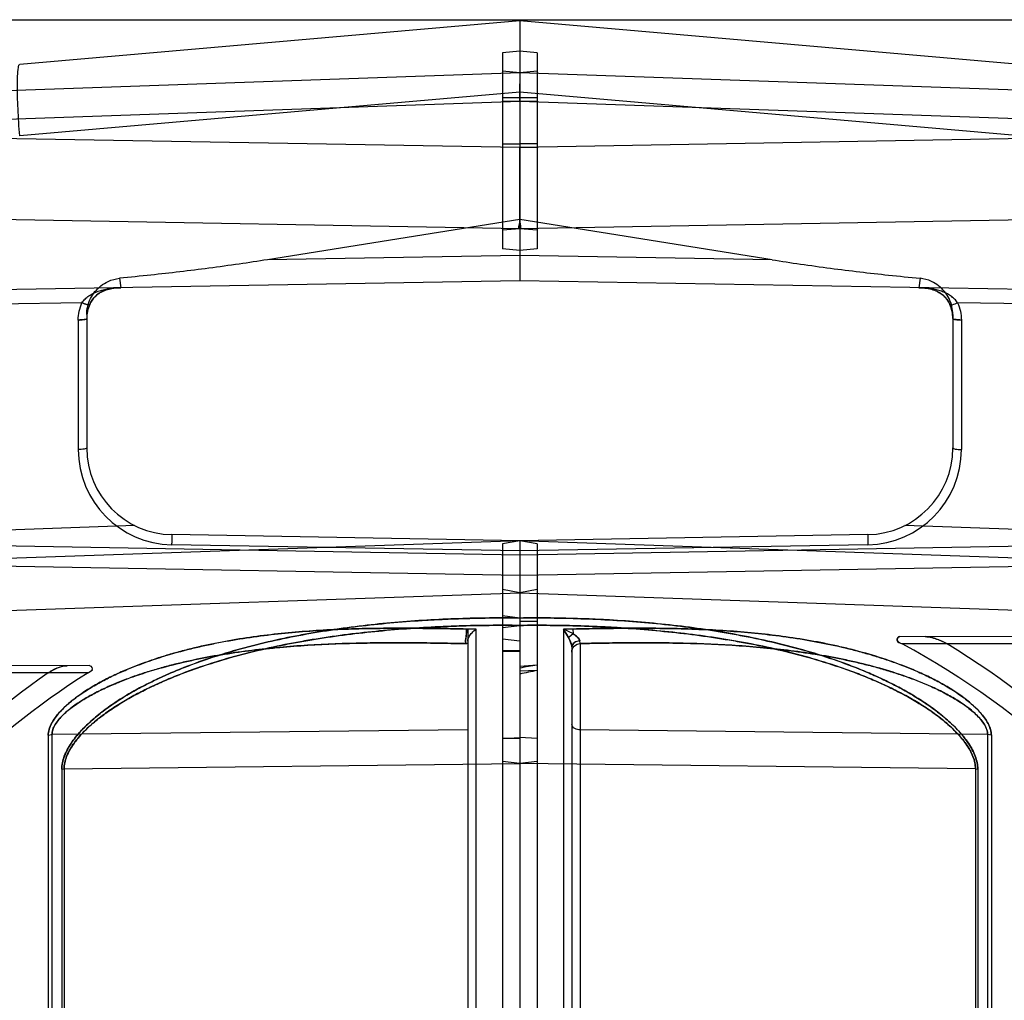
# Model space of a CAD drawing. Header units: millimetres. Extents: x 0 to 297, y 0 to 210.
# Tile 277 of 401: x 147.361 to 147.646, y 158.843 to 159.126. Entities that reach past the tile are written whole.
import ezdxf

# ---------------------------------------------------------------- set-up
doc = ezdxf.new("R2010")
doc.units = ezdxf.units.MM
doc.header["$LTSCALE"] = 16.335
for name, color, linetype in [('INTFCLR_1', 7, 'CONTINUOUS'), ('INTFCLR_144815', 7, 'CONTINUOUS'), ('INTFCLR_72935', 7, 'CONTINUOUS')]:
    doc.layers.add(name, color=color, linetype=linetype)

msp = doc.modelspace()

# ---------------------------------------------------------------- linework, layer by layer
at = {"layer": 'INTFCLR_1', "color": 6, "linetype": 'Continuous'}
for p, q in [((147.5056636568, 159.125387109), (147.5056636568, 159.050387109)), ((147.5006636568, 159.1161996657), (147.5006636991, 159.0595774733)), ((147.5056643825, 159.1166288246), (147.50066443, 159.1161908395)), ((147.5056636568, 159.1097845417), (147.5056636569, 159.1080494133)), ((147.5056636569, 159.1080494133), (147.5056636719, 159.1063616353)), ((147.5056636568, 159.1053907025), (147.5056636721, 159.1072518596)), ((147.5056643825, 159.1032124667), (147.50066443, 159.1031364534)), ((147.5056636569, 159.0802020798), (147.5056636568, 159.08884882)), ((147.5056636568, 159.0725266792), (147.5056636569, 159.0802020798)), ((147.5056636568, 159.0672596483), (147.5056636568, 159.0725266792)), ((147.5784859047, 159.0564547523), (147.5056636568, 159.0680764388)), ((147.5056636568, 158.975387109), (147.5006636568, 158.9745054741)), ((147.5006636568, 158.9745054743), (147.5006636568, 156.6423528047)), ((147.5056636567, 158.9753871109), (147.5056636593, 156.6578991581)), ((147.5056636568, 158.9603779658), (147.5006636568, 158.9612596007)), ((147.5056636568, 158.9603779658), (147.699635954, 158.9536043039)), ((147.5056636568, 158.9464007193), (147.5006636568, 158.9469519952))]:
    msp.add_line(p, q, dxfattribs=at)
at = {"layer": 'INTFCLR_1', "color": 9, "linetype": 'Continuous'}
for p, q in [((147.650021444, 159.1127574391), (147.5056636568, 159.125387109)), ((147.5056636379, 159.1103868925), (147.5006636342, 159.1108242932)), ((147.6622725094, 159.1049182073), (147.5056636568, 159.110387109)), ((147.5056636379, 159.1021285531), (147.5006636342, 159.1022045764)), ((147.650021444, 159.0921772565), (147.5056636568, 159.1048069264)), ((147.6613541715, 159.0966917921), (147.5056636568, 159.1021286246)), ((147.6679941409, 159.0916823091), (147.5056636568, 159.08884882)), ((147.5056636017, 159.0888487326), (147.5006636, 159.0889246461)), ((147.500663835, 159.0898578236), (147.5056638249, 159.0899337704)), ((147.6930114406, 159.0686572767), (147.5056636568, 159.065387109)), ((147.5056635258, 159.0653886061), (147.5006635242, 159.0649511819)), ((147.5056639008, 159.0591398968), (147.5006639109, 159.0595774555)), ((147.5784859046, 159.0564547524), (147.5056636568, 159.0577258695)), ((147.6211883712, 159.051110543), (147.6208381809, 159.0483767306)), ((147.6757509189, 159.0474182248), (147.5056636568, 159.050387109)), ((147.6757509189, 159.0432870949), (147.6320579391, 159.0440497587)), ((147.6306636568, 159.0406508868), (147.6306636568, 159.0021364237)), ((147.6331200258, 159.039061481), (147.6331200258, 159.0017023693)), ((147.606099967, 158.9771402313), (147.5056636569, 158.975387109)), ((147.606099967, 158.9771402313), (147.6060915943, 158.974641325)), ((147.6728425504, 158.9777948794), (147.6167964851, 158.9797520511)), ((147.6960501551, 158.9687386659), (147.5056636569, 158.975387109)), ((147.6757509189, 158.9742141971), (147.5056636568, 158.9712453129)), ((147.606099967, 158.9742065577), (147.5056636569, 158.9724534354)), ((147.6757509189, 158.96834685), (147.5056636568, 158.9653779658)), ((147.5056636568, 158.953079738), (147.5006636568, 158.9537287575)), ((147.5006636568, 158.9503521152), (147.5056636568, 158.9509529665)), ((147.519739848, 158.9474551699), (147.5182678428, 158.9499054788)), ((147.5211214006, 158.9484943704), (147.5182678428, 158.9499054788)), ((147.5182678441, 158.9499054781), (147.5182678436, 158.7936571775)), ((147.5210544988, 158.9499054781), (147.5182678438, 158.949905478)), ((147.5211214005, 158.94849437), (147.5210544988, 158.9499054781)), ((147.5211125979, 158.9484743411), (147.5199342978, 158.9475909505)), ((147.5211124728, 158.948473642), (147.5199349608, 158.9475916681)), ((147.5231199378, 158.9457243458), (147.5229575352, 158.9464873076)), ((147.5231200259, 158.9457243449), (147.5229576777, 158.9464873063)), ((147.5231200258, 158.945725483), (147.5231200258, 158.7956397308)), ((147.7268776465, 158.9473400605), (147.615330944, 158.9477294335)), ((147.5006636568, 158.9437468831), (147.5056636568, 158.9437468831)), ((147.5056636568, 158.9436429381), (147.5006636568, 158.9436429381)), ((147.5006636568, 158.943536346), (147.5056636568, 158.943536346)), ((147.5206636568, 158.9447431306), (147.5206636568, 158.7981393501)), ((147.7285629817, 158.9456122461), (147.6160397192, 158.9456122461)), ((147.6407002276, 158.919429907), (147.5231200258, 158.9207808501)), ((147.5006636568, 158.9182690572), (147.5056636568, 158.918556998)), ((147.5056636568, 158.9182690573), (147.5006636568, 158.9182690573)), ((147.6407002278, 158.919429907), (147.6407002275, 158.8065667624)), ((147.6417817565, 158.9192540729), (147.6407002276, 158.919429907)), ((147.6417817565, 158.9192540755), (147.6407002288, 158.9194299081)), ((147.6417817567, 158.9192540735), (147.6417817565, 158.8065024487)), ((147.5056636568, 158.9111063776), (147.5006636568, 158.9116867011)), ((147.6371989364, 158.909595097), (147.5056636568, 158.9111063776)), ((147.6371989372, 158.909595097), (147.6371989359, 158.8029695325)), ((147.6371989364, 158.909595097), (147.6378626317, 158.9094846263)), ((147.6378626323, 158.9094846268), (147.6378626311, 158.8029291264))]:
    msp.add_line(p, q, dxfattribs=at)
at = {"layer": 'INTFCLR_1', "color": 7, "linetype": 'Continuous'}
for p, q in [((147.6210161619, 159.0483784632), (147.6209793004, 159.0483796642)), ((147.6209793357, 159.0483796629), (147.6210161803, 159.0483784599)), ((147.6213645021, 159.0483675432), (147.6212592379, 159.048372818)), ((147.6266186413, 158.9467690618), (147.6283220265, 158.9459985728)), ((147.6290089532, 158.9456122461), (147.6275310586, 158.9463850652))]:
    msp.add_line(p, q, dxfattribs=at)
at = {"layer": 'INTFCLR_1', "color": 6, "linetype": 'Continuous'}
for centre, radius, start, end in [((146.9781127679, 159.1043204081), 0.5275519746, 359.8847896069, 0.1162414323), ((146.9554000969, 159.103244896), 0.5502646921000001, 359.8837692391, 0.1152211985), ((147.148525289, 159.087306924), 0.3571416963, 359.8768534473, 0.247365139), ((147.0268611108, 159.0827859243), 0.478809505, 359.6908079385, 0.3100229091), ((147.5062569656, 158.7414793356), 0.2317811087, 31.6735654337, 61.7286199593), ((147.5051048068, 158.7414791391), 0.2387939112, 30.6411477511, 58.7432028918)]:
    msp.add_arc(centre, radius, start, end, dxfattribs=at)
at = {"layer": 'INTFCLR_1', "color": 9, "linetype": 'Continuous'}
for centre, radius, start, end in [((147.6212882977, 159.0741613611), 0.0257885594, 268.9999012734, 269.9354361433), ((147.6056636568, 159.0021364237), 0.025, 270.9999999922, 359.9999999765), ((147.6056199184, 159.0017024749), 0.0275001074, 271.0002198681, 359.9997800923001), ((147.7247620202, 158.9767091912), 0.1186884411, 180.9982943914, 181.2082134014), ((147.5028913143, 158.9390008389), 0.0188506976, 26.6467827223, 35.3432889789)]:
    msp.add_arc(centre, radius, start, end, dxfattribs=at)
at = {"layer": 'INTFCLR_1', "color": 6, "linetype": 'Continuous'}
for points in [[(147.5056636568, 159.0672596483), (147.5056652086, 159.0667363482), (147.5061870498, 159.065698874), (147.5056638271, 159.0656897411)], [(147.5056636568, 159.065387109), (147.5062877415, 159.0653980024), (147.5056655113, 159.0666354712), (147.5056636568, 159.0672596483)]]:
    msp.add_open_spline(points, degree=3, dxfattribs=at)
for points, knots in [([(147.5784859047, 159.0564547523), (147.5812061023, 159.0560206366), (147.5868347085, 159.0551669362), (147.5952745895, 159.0540083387), (147.6037657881, 159.0529540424), (147.6123663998, 159.0519866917), (147.6181655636, 159.0513997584), (147.6211883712, 159.0511105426)], [0, 0, 0, 0, 0.1919941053, 0.3967780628, 0.5937498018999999, 0.7883513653, 1, 1, 1, 1]), ([(147.6306636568, 159.0406508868), (147.6306636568, 159.0414323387), (147.6304780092, 159.0430139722), (147.6296646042, 159.0452711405), (147.6283538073, 159.0473102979), (147.6266208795, 159.0490087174), (147.6242601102, 159.050464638), (147.6223361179, 159.0510007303), (147.6211883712, 159.0511105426)], [0, 0, 0, 0, 0.1522001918, 0.3069424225, 0.4634706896, 0.6203713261, 0.7754372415, 1, 1, 1, 1]), ([(147.615330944, 158.9477294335), (147.6148813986, 158.9477310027), (147.6138440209, 158.946221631), (147.6154850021, 158.945910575), (147.6160397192, 158.9456122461)], [0, 0, 0, 0, 0.4164803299, 1, 1, 1, 1]), ([(147.6160397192, 158.9456122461), (147.6155935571, 158.9458521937), (147.6143182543, 158.9460058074), (147.6148583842, 158.9477310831), (147.6153309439, 158.9477294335)], [0, 0, 0, 0, 0.5173769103, 1, 1, 1, 1])]:
    msp.add_open_spline(points, degree=3, knots=knots, dxfattribs=at)
at = {"layer": 'INTFCLR_1', "color": 7, "linetype": 'Continuous'}
for points, knots in [([(147.6209793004, 159.0483796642), (147.6216813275, 159.048426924), (147.6230138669, 159.0482582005), (147.6249265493, 159.0478489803), (147.6266932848, 159.0470923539), (147.6281130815, 159.0460418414), (147.6291523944, 159.0448008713), (147.6296160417, 159.0439593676), (147.6298139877, 159.0435109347)], [0, 0, 0, 0, 0.1974270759, 0.3726763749, 0.5485043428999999, 0.7322941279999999, 0.8624612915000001, 1, 1, 1, 1]), ([(147.6320579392, 159.0440497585), (147.6318061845, 159.0444441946), (147.6311725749, 159.0451659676), (147.6300493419, 159.0460796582), (147.6287586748, 159.0468079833), (147.627370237, 159.0473761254), (147.625911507, 159.0478030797), (147.6238009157, 159.0482178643), (147.622150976, 159.0484043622), (147.6210161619, 159.0483784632)], [0, 0, 0, 0, 0.1142669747, 0.2320654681, 0.3523813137, 0.4746367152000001, 0.5977600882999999, 0.7228110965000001, 1, 1, 1, 1]), ([(147.6298139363, 159.043510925), (147.6296155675, 159.0439617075), (147.6291205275, 159.0448581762), (147.6280917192, 159.0460528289), (147.6267150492, 159.047067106), (147.6251197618, 159.0477754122), (147.6232641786, 159.0482346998), (147.6219811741, 159.0483678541), (147.6212592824, 159.048372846)], [0, 0, 0, 0, 0.1418908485, 0.2930043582, 0.4506255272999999, 0.630603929, 0.7920151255, 1, 1, 1, 1]), ([(147.6226570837, 158.9477038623), (147.6233174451, 158.9477045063), (147.6246068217, 158.9474514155), (147.6267442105, 158.9467741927), (147.6281988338, 158.9461079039), (147.6290089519, 158.9456122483)], [0, 0, 0, 0, 0.2939780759, 0.5772066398, 1, 1, 1, 1]), ([(147.6266270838, 158.9467657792), (147.6261716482, 158.946942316), (147.6248841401, 158.9473797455), (147.6235320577, 158.9477008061), (147.6226570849, 158.9477038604)], [0, 0, 0, 0, 0.3582530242, 1, 1, 1, 1])]:
    msp.add_open_spline(points, degree=3, knots=knots, dxfattribs=at)
at = {"layer": 'INTFCLR_1', "color": 9, "linetype": 'Continuous'}
for points, knots in [([(147.6298139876, 159.043510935), (147.6297729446, 159.043307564), (147.6311529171, 159.0436518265), (147.6315310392, 159.0438236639), (147.6320579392, 159.0440497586)], [0, 0, 0, 0, 0.2657053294, 1, 1, 1, 1]), ([(147.6331200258, 159.039061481), (147.63297005, 159.0390619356), (147.6323115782, 159.0390711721), (147.6316634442, 159.039171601), (147.6306636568, 159.0392919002), (147.6306636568, 159.0394955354)], [0, 0, 0, 0, 0.177974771, 0.7583493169, 1, 1, 1, 1]), ([(147.6306636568, 159.0394955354), (147.6306636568, 159.0394176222), (147.6309667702, 159.0392648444), (147.6317252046, 159.0391189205), (147.6325385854, 159.0390632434), (147.6331200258, 159.039061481)], [0, 0, 0, 0, 0.091945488, 0.3138374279, 1, 1, 1, 1]), ([(147.6306636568, 159.0021364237), (147.6306636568, 159.0020585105), (147.6309667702, 159.0019057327), (147.6317252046, 159.0017598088), (147.6325385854, 159.0017041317), (147.6331200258, 159.0017023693)], [0, 0, 0, 0, 0.0919454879, 0.3138374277, 1, 1, 1, 1]), ([(147.6378626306, 158.9094846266), (147.6378626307, 158.9100957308), (147.6377248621, 158.9113572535), (147.6371712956, 158.9132362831), (147.6363132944, 158.9151092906), (147.6352030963, 158.9169462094), (147.6338910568, 158.9187269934), (147.6319098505, 158.9210304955), (147.6296853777, 158.9231722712), (147.6273083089, 158.925166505), (147.6248393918, 158.927071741), (147.621631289, 158.929282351), (147.6176317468, 158.9317044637), (147.6141970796, 158.933555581), (147.6113982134, 158.9349469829), (147.608571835, 158.936279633), (147.6049963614, 158.9378390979), (147.6006468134, 158.9395567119), (147.594798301, 158.941652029), (147.5874085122, 158.9439384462), (147.5784490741, 158.9462252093), (147.5694243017, 158.9481125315), (147.5572932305, 158.9501629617), (147.5450357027, 158.9515871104), (147.5342481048, 158.9523768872), (147.5280462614, 158.9527071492), (147.5190356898, 158.9530707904), (147.5115699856, 158.953149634), (147.5056636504, 158.9530797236)], [0, 0, 0, 0, 0.0125307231, 0.0258231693, 0.0400124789, 0.0546555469, 0.0697609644, 0.0853159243, 0.1169119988, 0.1329318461, 0.148930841, 0.1808414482, 0.212757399, 0.2447646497, 0.2608151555, 0.2768451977, 0.308834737, 0.3407804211, 0.3727173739, 0.436204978, 0.4993085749, 0.5622558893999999, 0.6252063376, 0.751537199, 0.8150883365, 0.8469824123, 0.8788817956, 1, 1, 1, 1]), ([(147.5056636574, 158.9530797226), (147.5115234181, 158.953149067), (147.5235480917, 158.9530239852), (147.541723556, 158.9519639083), (147.5555326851, 158.9503720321), (147.5646953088, 158.9489121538), (147.570785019, 158.9478263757), (147.5783375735, 158.946251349), (147.5872982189, 158.9439690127), (147.5961403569, 158.9412398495), (147.6033861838, 158.9385338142), (147.6083711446, 158.936369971), (147.6112023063, 158.9350416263), (147.6140161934, 158.9336495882), (147.6174729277, 158.9317953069), (147.6214992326, 158.9293678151), (147.6247291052, 158.9271517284), (147.6272145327, 158.9252418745), (147.6296029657, 158.923246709), (147.6318368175, 158.9211062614), (147.6338343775, 158.918798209), (147.6351636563, 158.9170060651), (147.6362902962, 158.9151533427), (147.6371606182, 158.9132662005), (147.6377225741, 158.9113734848), (147.6378626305, 158.910099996), (147.6378626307, 158.909484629)], [0, 0, 0, 0, 0.1201652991, 0.2464847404, 0.3731805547, 0.4049833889, 0.4367303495, 0.5000157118, 0.5631362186, 0.6262699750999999, 0.6896814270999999, 0.7216201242, 0.7376787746, 0.753803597, 0.7859908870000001, 0.8180829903, 0.8501656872, 0.8662490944, 0.8823395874, 0.9139726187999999, 0.9295424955, 0.9448876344, 0.9596730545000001, 0.9739316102, 0.9873816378, 1, 1, 1, 1]), ([(147.6371989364, 158.909595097), (147.6371989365, 158.9101761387), (147.6370613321, 158.9113777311), (147.6365096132, 158.9131646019), (147.6356554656, 158.9149447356), (147.6345508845, 158.9166900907), (147.6332457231, 158.9183820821), (147.6312723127, 158.9205737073), (147.629059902, 158.9226076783), (147.6266980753, 158.9245003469), (147.6242404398, 158.9263117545), (147.6210476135, 158.9284125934), (147.617069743, 158.9307126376), (147.6136549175, 158.9324695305), (147.6108718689, 158.9337901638), (147.6080594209, 158.9350558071), (147.6045018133, 158.9365364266), (147.600175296, 158.9381663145), (147.5943554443, 158.9401548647), (147.587002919, 158.9423232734), (147.5780915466, 158.9444899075), (147.5691148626, 158.9462767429), (147.5570453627, 158.9482165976), (147.5448536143, 158.9495604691), (147.534124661, 158.9503031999), (147.5279554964, 158.9506128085), (147.5189828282, 158.950952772), (147.5115478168, 158.9510230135), (147.5056636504, 158.9509529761)], [0, 0, 0, 0, 0.012058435, 0.0248908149, 0.0386498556, 0.0529120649, 0.06768271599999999, 0.0829445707, 0.1140724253, 0.1299067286, 0.1457486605, 0.1774163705, 0.2091656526, 0.2410671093, 0.2570840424, 0.2730920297, 0.3050681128, 0.33703557, 0.3690241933, 0.4326873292, 0.4960398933, 0.5592905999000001, 0.6225852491, 0.749690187, 0.8136563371, 0.8457627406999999, 0.87787647, 1, 1, 1, 1]), ([(147.5056636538, 158.950952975), (147.5115014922, 158.9510224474), (147.5234705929, 158.9509111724), (147.5415572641, 158.9499161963), (147.5552953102, 158.9484137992), (147.5644128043, 158.9470327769), (147.570469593, 158.9460055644), (147.5779806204, 158.9445146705), (147.5868932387, 158.9423522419), (147.5956875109, 158.9397649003), (147.6028972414, 158.9371970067), (147.6078597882, 158.9351415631), (147.6106769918, 158.9338800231), (147.6135249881, 158.9325351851), (147.615640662, 158.9314497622), (147.6170462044, 158.9306826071)], [0, 0, 0, 0, 0.1532292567, 0.3140359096, 0.475243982, 0.5156889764, 0.5560517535, 0.6364715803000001, 0.7166121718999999, 0.7966759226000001, 0.8769644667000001, 0.9173407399, 0.9376225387, 0.9579733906, 1, 1, 1, 1]), ([(147.5210544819, 158.9499054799), (147.5235449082, 158.9499542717), (147.5274189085, 158.9500251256), (147.5326733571, 158.9500946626), (147.5381843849, 158.9501405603), (147.5450435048, 158.950134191), (147.555946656, 158.9499351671), (147.5694969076, 158.9492396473), (147.5829642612, 158.947706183), (147.5936456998, 158.9458231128), (147.6002949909, 158.944326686), (147.605587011, 158.9429069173), (147.6095435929, 158.9417188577), (147.6134707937, 158.9404000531), (147.6173591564, 158.9389384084), (147.6211949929, 158.9373198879), (147.6249622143, 158.9355262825), (147.6280274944, 158.9338644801), (147.6304237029, 158.9324135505), (147.6327745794, 158.9308713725), (147.6350285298, 158.9291882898), (147.6371148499, 158.927335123), (147.6385564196, 158.9258615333), (147.6398319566, 158.924301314), (147.6408742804, 158.9226606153), (147.6415879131, 158.9209782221), (147.641781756, 158.9198093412), (147.6417817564, 158.9192540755)], [0, 0, 0, 0, 0.0574243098, 0.08932419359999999, 0.1211441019, 0.1844775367, 0.2474446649, 0.3725326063, 0.4971343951, 0.5596178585, 0.6225057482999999, 0.6541828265, 0.6859174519, 0.7177270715, 0.7496694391, 0.7816599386, 0.8136778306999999, 0.8458229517, 0.8619935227, 0.8782432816, 0.9106334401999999, 0.9267219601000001, 0.9425364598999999, 0.9581084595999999, 0.9731030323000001, 0.9871991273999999, 1, 1, 1, 1]), ([(147.6417817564, 158.9192540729), (147.6417817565, 158.919814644), (147.6415842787, 158.9209940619), (147.6408602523, 158.9226880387), (147.6398053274, 158.9243385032), (147.6385159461, 158.9259069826), (147.6370591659, 158.9273882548), (147.6349585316, 158.9292445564), (147.6321323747, 158.9313455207), (147.6291481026, 158.9332114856), (147.6266936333, 158.9345877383), (147.6242097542, 158.9358872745), (147.6210632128, 158.9373787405), (147.6159732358, 158.9395174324), (147.609499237, 158.9418011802), (147.602909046, 158.9436636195), (147.5975883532, 158.9449358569), (147.592246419, 158.946071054), (147.5828759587, 158.9477193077), (147.5693852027, 158.9492487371), (147.5558339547, 158.9499388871), (147.5449563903, 158.9501347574), (147.5367509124, 158.9501413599), (147.5287797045, 158.9500500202), (147.5235432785, 158.9499542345), (147.5210544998, 158.9499054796)], [0, 0, 0, 0, 0.0129233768, 0.0271402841, 0.0422292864, 0.0579320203, 0.0738709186, 0.09007705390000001, 0.1225196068, 0.1549165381, 0.1711552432, 0.187384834, 0.2195357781, 0.2513963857, 0.3146345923, 0.3776543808, 0.4091875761, 0.4407438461, 0.5035447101, 0.6284584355, 0.753452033, 0.8162225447, 0.8792599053, 0.9426128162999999, 1, 1, 1, 1]), ([(147.5206636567, 158.9447431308), (147.5206636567, 158.9449295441), (147.5204983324, 158.9458834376), (147.520091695, 158.946766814), (147.5197398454, 158.9474551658)], [0, 0, 0, 0, 0.1942864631, 1, 1, 1, 1]), ([(147.5197398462, 158.9474551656), (147.5198656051, 158.9472091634), (147.5202669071, 158.9463480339), (147.5206636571, 158.9454245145), (147.5206636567, 158.9447431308)], [0, 0, 0, 0, 0.2884960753, 1, 1, 1, 1]), ([(147.5229575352, 158.9464873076), (147.522813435, 158.9464790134), (147.52185741, 158.9463804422), (147.5206636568, 158.9455822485), (147.5206636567, 158.9447431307)], [0, 0, 0, 0, 0.1467667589, 1, 1, 1, 1]), ([(147.5229576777, 158.9464873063), (147.5223827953, 158.9464542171), (147.5213320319, 158.9461820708), (147.5206636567, 158.9451942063), (147.5206636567, 158.9447431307)], [0, 0, 0, 0, 0.5607444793, 1, 1, 1, 1]), ([(147.5206636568, 158.94322491), (147.5206636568, 158.9438559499), (147.5211847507, 158.9451694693), (147.5224889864, 158.9457133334), (147.5231199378, 158.9457243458)], [0, 0, 0, 0, 0.499997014, 1, 1, 1, 1]), ([(147.5206636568, 158.9432249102), (147.5206636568, 158.9438559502), (147.5211847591, 158.9451695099), (147.5224890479, 158.945713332), (147.5231200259, 158.9457243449)], [0, 0, 0, 0, 0.4999864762, 1, 1, 1, 1]), ([(147.5211124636, 158.9484736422), (147.5213432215, 158.9483249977), (147.522054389, 158.9478080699), (147.5229190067, 158.9471237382), (147.5229575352, 158.9464873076)], [0, 0, 0, 0, 0.3009470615, 1, 1, 1, 1]), ([(147.5229576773, 158.9464873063), (147.522947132, 158.9466544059), (147.5225471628, 158.9475244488), (147.5217452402, 158.9480660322), (147.521112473, 158.9484736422)], [0, 0, 0, 0, 0.1819674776, 1, 1, 1, 1]), ([(147.5231198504, 158.9457243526), (147.5248734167, 158.9457567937), (147.5279991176, 158.9458110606), (147.5324937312, 158.9458732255), (147.5379591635, 158.9459257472), (147.5447612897, 158.9459368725), (147.5555722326, 158.9457927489), (147.5690018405, 158.9452292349), (147.5823555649, 158.9439430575), (147.5929530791, 158.9423439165), (147.599549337, 158.9410671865), (147.6048008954, 158.9398515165), (147.6087240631, 158.9388333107), (147.6126179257, 158.9377013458), (147.6164730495, 158.9364450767), (147.6202757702, 158.9350523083), (147.6240099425, 158.9335073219), (147.6271308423, 158.9320355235), (147.6289897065, 158.9310509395), (147.6296534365, 158.9306825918)], [0, 0, 0, 0, 0.0484143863, 0.0862958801, 0.1240825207, 0.1992910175, 0.2740583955, 0.4225292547, 0.5702118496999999, 0.6441089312, 0.7183146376, 0.7556065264, 0.7928943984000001, 0.8301845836, 0.8675267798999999, 0.9047991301, 0.94194766, 0.9790457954, 1, 1, 1, 1]), ([(147.640700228, 158.919429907), (147.6407002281, 158.9199166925), (147.6404996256, 158.9209509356), (147.6397768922, 158.9224168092), (147.6387305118, 158.9238422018), (147.6374529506, 158.9251965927), (147.6360095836, 158.9264762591), (147.6339204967, 158.9280857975), (147.6311136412, 158.9299028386), (147.6281632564, 158.9315088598), (147.625734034, 158.93269436), (147.6232679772, 158.9338166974), (147.620145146, 158.9351029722), (147.6150911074, 158.936946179), (147.6086668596, 158.9389082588), (147.6021410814, 158.9405003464), (147.5968694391, 158.9415859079), (147.5915693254, 158.9425538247), (147.582267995, 158.943954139), (147.5688911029, 158.9452367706), (147.5554604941, 158.9457956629), (147.5446749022, 158.9459371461), (147.5365375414, 158.9459229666), (147.5293487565, 158.9458345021), (147.5248719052, 158.9457567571), (147.5231200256, 158.9457243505)], [0, 0, 0, 0, 0.0116832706, 0.0247798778, 0.0389651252, 0.0539697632, 0.0693890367, 0.08521530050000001, 0.117227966, 0.1495125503, 0.1657844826, 0.1820966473, 0.2145348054, 0.2468137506, 0.3111860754, 0.3756312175, 0.4079595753, 0.4403554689, 0.5049323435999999, 0.6336575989, 0.7626483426, 0.8274516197, 0.8925356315, 0.9579461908, 1, 1, 1, 1]), ([(147.6170462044, 158.9306826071), (147.6183479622, 158.9299720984), (147.6209626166, 158.9284634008), (147.6241307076, 158.9263877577), (147.6266047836, 158.9245719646), (147.6289779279, 158.9226783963), (147.6311996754, 158.9206456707), (147.6331893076, 158.9184497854), (147.6345115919, 158.9167470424), (147.6356325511, 158.914986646), (147.6364989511, 158.9131931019), (147.6370590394, 158.9113932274), (147.6371989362, 158.9101801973), (147.6371989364, 158.9095950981)], [0, 0, 0, 0, 0.1470788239, 0.2992370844, 0.3753465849, 0.4513542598, 0.6002946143, 0.6733061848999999, 0.7450203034, 0.8138448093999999, 0.8799215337, 0.9419732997, 1, 1, 1, 1]), ([(147.6296534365, 158.9306825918), (147.6301664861, 158.9303978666), (147.6318294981, 158.9294420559), (147.6339899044, 158.9280371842), (147.6360648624, 158.9264302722), (147.637493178, 158.9251572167), (147.6387570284, 158.9238099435), (147.6397909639, 158.9223929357), (147.6405033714, 158.9209369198), (147.6407002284, 158.919912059), (147.6407002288, 158.9194299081)], [0, 0, 0, 0, 0.1078677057, 0.3526118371, 0.4729157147, 0.590058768, 0.703991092, 0.8119271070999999, 0.9113633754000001, 1, 1, 1, 1]), ([(147.5231200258, 158.9207808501), (147.522576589, 158.9207870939), (147.5215195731, 158.9209615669), (147.5206636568, 158.9219175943), (147.5206636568, 158.9224261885)], [0, 0, 0, 0, 0.5165761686, 1, 1, 1, 1])]:
    msp.add_open_spline(points, degree=3, knots=knots, dxfattribs=at)
for points in [[(147.6306636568, 159.0394955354), (147.6306636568, 159.0408636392), (147.6303664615, 159.0422593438), (147.6298139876, 159.043510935)], [(147.6320579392, 159.0440497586), (147.6327487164, 159.0424963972), (147.6331200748, 159.0407615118), (147.6331200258, 159.039061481)]]:
    msp.add_open_spline(points, degree=3, dxfattribs=at)
at = {"layer": 'INTFCLR_144815', "color": 6, "linetype": 'Continuous'}
msp.add_line((147.0106636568, 159.1257148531), (147.9455032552, 159.1257148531), dxfattribs=at)
at = {"layer": 'INTFCLR_72935', "color": 9, "linetype": 'Continuous'}
for p, q in [((147.5056636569, 159.125387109), (147.3613058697, 159.1127574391)), ((147.5106636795, 159.1108242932), (147.5056636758, 159.1103868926)), ((147.5056636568, 159.110387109), (147.3490547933, 159.1049182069)), ((147.5056636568, 159.1021286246), (147.3499731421, 159.0966917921)), ((147.5056636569, 159.1048069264), (147.3613058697, 159.0921772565)), ((147.5106636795, 159.1022045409), (147.5056636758, 159.1021285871)), ((147.5056636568, 159.08884882), (147.3433331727, 159.0916823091)), ((147.5106634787, 159.0898578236), (147.5056634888, 159.0899337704)), ((147.5056637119, 159.0888487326), (147.5106637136, 159.0889246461)), ((147.5056636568, 159.065387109), (147.318315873, 159.0686572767)), ((147.5106637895, 159.0649511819), (147.5056637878, 159.0653886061)), ((147.5106634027, 159.0595774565), (147.5056634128, 159.0591398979)), ((147.5056636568, 159.0577258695), (147.4328260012, 159.0564544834)), ((147.3901388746, 159.0511117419), (147.3904891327, 159.0483767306)), ((147.5056636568, 159.050387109), (147.3355763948, 159.0474182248)), ((147.3792690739, 159.0440497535), (147.3355763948, 159.0432870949)), ((147.3806636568, 159.0406517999), (147.3806636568, 159.0021364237)), ((147.3782072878, 159.0390621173), (147.3782072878, 159.0017023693)), ((147.3945308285, 158.9797520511), (147.3384847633, 158.9777948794)), ((147.5056636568, 158.975387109), (147.4052273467, 158.9771402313)), ((147.4052273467, 158.9771402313), (147.4052357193, 158.974641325)), ((147.5056636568, 158.975387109), (147.3152771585, 158.9687386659)), ((147.5056636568, 158.9712453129), (147.3355763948, 158.9742141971)), ((147.5056636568, 158.9724534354), (147.4052273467, 158.9742065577)), ((147.5056636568, 158.9653779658), (147.3355763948, 158.96834685)), ((147.4930594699, 158.9499054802), (147.4902728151, 158.9499054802)), ((147.4930594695, 158.7936571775), (147.49305947, 158.9499054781)), ((147.4906636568, 158.9456826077), (147.4903756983, 158.9456826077)), ((147.381024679, 158.9372729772), (147.2754058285, 158.9372729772)), ((147.3814969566, 158.9393395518), (147.2769500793, 158.9389746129)), ((147.5106636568, 158.9394322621), (147.5056636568, 158.9391300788)), ((147.5106636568, 158.9378888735), (147.5056636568, 158.9377217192)), ((147.4906636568, 158.9208090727), (147.3706270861, 158.919429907)), ((147.3695455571, 158.9192540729), (147.370627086, 158.919429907)), ((147.3695455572, 158.9192540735), (147.3695455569, 158.8065024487)), ((147.3706270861, 158.919429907), (147.3706270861, 158.8065667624)), ((147.5106636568, 158.9182690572), (147.5056636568, 158.918556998)), ((147.5106636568, 158.911686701), (147.5056636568, 158.9111063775)), ((147.3734646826, 158.9094846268), (147.3734646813, 158.8029291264)), ((147.373464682, 158.9094846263), (147.3741283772, 158.909595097)), ((147.3741283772, 158.909595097), (147.5056636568, 158.9111063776)), ((147.3741283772, 158.909595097), (147.3741283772, 158.8029695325))]:
    msp.add_line(p, q, dxfattribs=at)
at = {"layer": 'INTFCLR_72935', "color": 6, "linetype": 'Continuous'}
for p, q in [((147.5056636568, 159.125387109), (147.5056636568, 159.050387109)), ((147.5106628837, 159.1161908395), (147.5056629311, 159.1166288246)), ((147.5106636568, 159.1161996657), (147.510663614, 159.0595774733)), ((147.5056636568, 159.1080494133), (147.5056636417, 159.1063616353)), ((147.5056636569, 159.1097845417), (147.5056636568, 159.1080494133)), ((147.5056636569, 159.1053907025), (147.5056636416, 159.1072518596)), ((147.5106628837, 159.1031364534), (147.5056629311, 159.1032124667)), ((147.5056636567, 159.0802020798), (147.5056636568, 159.08884882)), ((147.5056636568, 159.0725266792), (147.5056636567, 159.0802020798)), ((147.5056636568, 159.0672596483), (147.5056636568, 159.0725266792)), ((147.5056636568, 159.0680786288), (147.4328260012, 159.0564544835)), ((147.5056636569, 158.9753871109), (147.5056632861, 156.6414711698)), ((147.5106636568, 158.9745054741), (147.5056636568, 158.975387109)), ((147.5106636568, 158.9745054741), (147.5106636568, 156.6423528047)), ((147.3116913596, 158.9536043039), (147.5056636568, 158.9603779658)), ((147.5106636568, 158.9612596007), (147.5056636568, 158.9603779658)), ((147.4906636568, 158.9499054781), (147.4906636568, 158.7936153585))]:
    msp.add_line(p, q, dxfattribs=at)
at = {"layer": 'INTFCLR_72935', "color": 7, "linetype": 'Continuous'}
for p, q in [((147.3900665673, 159.0483728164), (147.389960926, 159.0483675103)), ((147.3903463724, 159.0483796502), (147.3903091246, 159.0483784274)), ((147.3715753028, 158.9384085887), (147.370104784, 158.9376498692))]:
    msp.add_line(p, q, dxfattribs=at)
at = {"layer": 'INTFCLR_72935', "color": 6, "linetype": 'Continuous'}
for centre, radius, start, end in [((148.0420696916, 159.1043203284), 0.5364071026, 179.8856689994, 180.1132999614), ((148.0651636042, 159.1032449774), 0.5595010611, 179.8866892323, 180.1143203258), ((147.8628020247, 159.087306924), 0.3571416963, 179.752634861, 180.1231465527), ((147.9844662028, 159.0827859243), 0.478809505, 179.6899770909, 180.3091920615), ((147.5087033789, 157.8615522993), 1.0904807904, 89.8970034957, 90.1597125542), ((147.5087086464, 157.8508865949), 1.1011464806, 89.89827520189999, 90.1584396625), ((147.5062226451, 158.7414793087), 0.2387938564, 124.9224633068, 149.3589041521), ((147.505070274, 158.741479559), 0.2317808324, 122.3564437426, 148.3264719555)]:
    msp.add_arc(centre, radius, start, end, dxfattribs=at)
at = {"layer": 'INTFCLR_72935', "color": 9, "linetype": 'Continuous'}
for centre, radius, start, end in [((147.3900390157, 159.0741613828), 0.0257885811, 270.0612127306, 271.0000982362), ((147.4057073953, 159.0017024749), 0.0275001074, 180.00021996, 268.9997800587), ((147.4056636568, 159.0021364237), 0.025, 180, 268.9999999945), ((147.2865663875, 158.9767091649), 0.1186873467, 358.7917881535, 359.0017091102), ((147.6458096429, 158.0891719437), 0.8609550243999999, 99.03119402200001, 99.3682759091), ((147.6054928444, 158.4674618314), 0.4799256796, 101.3961458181, 102.0057398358)]:
    msp.add_arc(centre, radius, start, end, dxfattribs=at)
for points, knots in [([(147.3613058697, 159.0921772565), (147.3611120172, 159.0947947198), (147.3608718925, 159.0986289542), (147.3606862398, 159.1035330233), (147.3606400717, 159.1062715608), (147.3606545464, 159.1081986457), (147.360699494, 159.1098817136), (147.3608055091, 159.1113706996), (147.3610148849, 159.1124307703), (147.3612091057, 159.1127489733), (147.3613058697, 159.1127574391)], [0, 0, 0, 0, 0.3800388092, 0.5562130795, 0.7104722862, 0.7767893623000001, 0.8348722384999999, 0.9554954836, 0.9859353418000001, 1, 1, 1, 1]), ([(147.379269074, 159.0440497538), (147.3797959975, 159.0438236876), (147.3801741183, 159.0436518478), (147.3815541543, 159.0433077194), (147.3815130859, 159.0435110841)], [0, 0, 0, 0, 0.7342992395, 1, 1, 1, 1]), ([(147.3815130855, 159.0435110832), (147.3815541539, 159.0433077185), (147.3801741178, 159.043651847), (147.3797959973, 159.0438236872), (147.3792690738, 159.0440497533)], [0, 0, 0, 0, 0.2657007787, 1, 1, 1, 1]), ([(147.3782072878, 159.0390621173), (147.3783572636, 159.0390625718), (147.3790157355, 159.0390718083), (147.3796638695, 159.0391722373), (147.3806636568, 159.0392925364), (147.3806636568, 159.0394961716)], [0, 0, 0, 0, 0.1779747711, 0.7583493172, 1, 1, 1, 1]), ([(147.3806636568, 159.0394961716), (147.3806636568, 159.0394182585), (147.3803605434, 159.0392654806), (147.3796021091, 159.0391195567), (147.3787887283, 159.0390638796), (147.3782072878, 159.0390621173)], [0, 0, 0, 0, 0.09194548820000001, 0.3138374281, 1, 1, 1, 1]), ([(147.3806636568, 159.0021364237), (147.3806636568, 159.0020585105), (147.3803605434, 159.0019057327), (147.3796021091, 159.0017598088), (147.3787887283, 159.0017041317), (147.3782072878, 159.0017023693)], [0, 0, 0, 0, 0.09194548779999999, 0.3138374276, 1, 1, 1, 1]), ([(147.373464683, 158.9094846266), (147.373464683, 158.9100957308), (147.3736024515, 158.9113572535), (147.374156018, 158.9132362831), (147.3750140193, 158.9151092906), (147.3761242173, 158.9169462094), (147.3774362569, 158.9187269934), (147.3794174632, 158.9210304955), (147.3816419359, 158.9231722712), (147.3840190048, 158.925166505), (147.3864879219, 158.927071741), (147.3896960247, 158.929282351), (147.3936955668, 158.9317044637), (147.3971302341, 158.933555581), (147.3999291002, 158.9349469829), (147.4027554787, 158.936279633), (147.4063309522, 158.9378390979), (147.4106805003, 158.9395567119), (147.4165290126, 158.9416520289), (147.4239188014, 158.9439384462), (147.4328782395, 158.9462252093), (147.441903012, 158.9481125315), (147.4540340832, 158.9501629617), (147.466291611, 158.9515871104), (147.4770792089, 158.9523768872), (147.4832810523, 158.9527071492), (147.4922916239, 158.9530707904), (147.499757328, 158.953149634), (147.5056636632, 158.9530797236)], [0, 0, 0, 0, 0.0125307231, 0.0258231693, 0.0400124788, 0.0546555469, 0.0697609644, 0.0853159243, 0.1169119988, 0.1329318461, 0.1489308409, 0.1808414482, 0.212757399, 0.2447646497, 0.2608151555, 0.2768451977, 0.308834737, 0.340780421, 0.3727173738, 0.436204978, 0.4993085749, 0.5622558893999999, 0.6252063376, 0.751537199, 0.8150883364, 0.8469824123, 0.8788817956, 1, 1, 1, 1]), ([(147.5056636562, 158.9530797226), (147.4998038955, 158.953149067), (147.4877792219, 158.9530239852), (147.4696037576, 158.9519639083), (147.4557946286, 158.9503720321), (147.4466320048, 158.9489121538), (147.4405422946, 158.9478263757), (147.4329897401, 158.946251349), (147.4240290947, 158.9439690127), (147.4151869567, 158.9412398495), (147.4079411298, 158.9385338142), (147.402956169, 158.936369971), (147.4001250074, 158.9350416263), (147.3973111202, 158.9336495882), (147.393854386, 158.9317953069), (147.389828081, 158.9293678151), (147.3865982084, 158.9271517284), (147.384112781, 158.9252418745), (147.3817243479, 158.923246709), (147.3794904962, 158.9211062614), (147.3774929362, 158.918798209), (147.3761636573, 158.9170060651), (147.3750370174, 158.9151533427), (147.3741666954, 158.9132662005), (147.3736047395, 158.9113734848), (147.3734646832, 158.910099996), (147.373464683, 158.909484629)], [0, 0, 0, 0, 0.1201652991, 0.2464847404, 0.3731805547, 0.4049833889, 0.4367303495, 0.5000157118, 0.5631362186, 0.6262699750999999, 0.6896814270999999, 0.7216201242, 0.7376787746, 0.753803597, 0.7859908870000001, 0.8180829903, 0.8501656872, 0.8662490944, 0.8823395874, 0.9139726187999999, 0.9295424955, 0.9448876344, 0.9596730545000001, 0.9739316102, 0.9873816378, 1, 1, 1, 1]), ([(147.4902728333, 158.94990548), (147.4877911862, 158.9499541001), (147.483925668, 158.9500248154), (147.4786793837, 158.9500943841), (147.4731671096, 158.9501404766), (147.4663064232, 158.9501343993), (147.4554008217, 158.9499359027), (147.4418475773, 158.9492410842), (147.4283772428, 158.947708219), (147.4176934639, 158.9458255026), (147.4110427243, 158.9443292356), (147.4057495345, 158.9429095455), (147.4017920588, 158.9417215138), (147.3978639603, 158.9404027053), (147.3939746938, 158.9389410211), (147.3901379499, 158.9373224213), (147.3863698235, 158.9355286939), (147.3833038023, 158.9338667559), (147.3809070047, 158.9324156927), (147.3785555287, 158.9308733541), (147.3763009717, 158.9291900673), (147.3742140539, 158.9273366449), (147.3727720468, 158.9258628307), (147.371496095, 158.9243023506), (147.3704534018, 158.9226613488), (147.369739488, 158.9209786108), (147.3695455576, 158.9198094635), (147.3695455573, 158.9192540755)], [0, 0, 0, 0, 0.0572218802, 0.089128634, 0.1209559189, 0.1843038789, 0.2472852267, 0.3724006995, 0.4970288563, 0.5595251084, 0.6224255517, 0.6541090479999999, 0.6858502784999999, 0.7176664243, 0.7496153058, 0.7816125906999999, 0.8136371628, 0.8457888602, 0.86196268, 0.8782158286, 0.9106129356, 0.9267051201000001, 0.9425232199, 0.9580986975, 0.9730968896, 0.9871963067, 1, 1, 1, 1]), ([(147.3695455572, 158.9192540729), (147.3695455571, 158.9198147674), (147.3697431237, 158.9209944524), (147.3704674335, 158.9226887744), (147.3715227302, 158.9243395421), (147.3728125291, 158.9259082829), (147.3742697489, 158.9273897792), (147.3763709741, 158.9292463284), (147.3791978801, 158.9313475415), (147.3821829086, 158.9332136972), (147.3846379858, 158.9345900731), (147.3871224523, 158.9358897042), (147.390269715, 158.9373812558), (147.3953608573, 158.9395200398), (147.4018363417, 158.941803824), (147.408428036, 158.9436662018), (147.4137499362, 158.9449383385), (147.4190930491, 158.9460733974), (147.4284655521, 158.9477213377), (147.4419592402, 158.9492501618), (147.4555134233, 158.949939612), (147.4663933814, 158.95013496), (147.4746006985, 158.9501412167), (147.4825644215, 158.9500497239), (147.4877927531, 158.9499540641), (147.4902728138, 158.9499054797)], [0, 0, 0, 0, 0.0129262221, 0.0271464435, 0.042239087, 0.0579453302, 0.073887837, 0.0900976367, 0.1225469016, 0.1549507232, 0.1711929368, 0.1874257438, 0.2195829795, 0.2514499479, 0.3147010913, 0.3777341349, 0.4092740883, 0.440836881, 0.5036503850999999, 0.6285900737, 0.75361064, 0.8163950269, 0.879446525, 0.9428138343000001, 1, 1, 1, 1]), ([(147.3741283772, 158.909595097), (147.3741283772, 158.9101761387), (147.3742659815, 158.9113777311), (147.3748177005, 158.9131646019), (147.3756718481, 158.9149447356), (147.3767764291, 158.9166900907), (147.3780815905, 158.9183820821), (147.3800550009, 158.9205737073), (147.3822674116, 158.9226076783), (147.3846292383, 158.9245003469), (147.3870868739, 158.9263117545), (147.3902797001, 158.9284125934), (147.3942575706, 158.9307126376), (147.3976723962, 158.9324695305), (147.4004554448, 158.9337901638), (147.4032678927, 158.9350558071), (147.4068255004, 158.9365364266), (147.4111520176, 158.9381663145), (147.4169718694, 158.9401548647), (147.4243243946, 158.9423232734), (147.4332357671, 158.9444899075), (147.442212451, 158.9462767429), (147.454281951, 158.9482165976), (147.4664736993, 158.9495604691), (147.4772026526, 158.9503031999), (147.4833718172, 158.9506128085), (147.4923444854, 158.950952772), (147.4997794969, 158.9510230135), (147.5056636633, 158.9509529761)], [0, 0, 0, 0, 0.012058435, 0.0248908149, 0.0386498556, 0.0529120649, 0.06768271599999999, 0.0829445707, 0.1140724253, 0.1299067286, 0.1457486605, 0.1774163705, 0.2091656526, 0.2410671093, 0.2570840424, 0.2730920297, 0.3050681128, 0.3370355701, 0.3690241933, 0.4326873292, 0.4960398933, 0.5592905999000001, 0.6225852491, 0.749690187, 0.8136563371, 0.8457627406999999, 0.87787647, 1, 1, 1, 1]), ([(147.5056636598, 158.950952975), (147.4998258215, 158.9510224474), (147.4878567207, 158.9509111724), (147.4697700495, 158.9499161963), (147.4560320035, 158.9484137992), (147.4469145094, 158.9470327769), (147.4408577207, 158.9460055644), (147.4333466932, 158.9445146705), (147.4244340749, 158.9423522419), (147.4156398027, 158.9397649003), (147.4084300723, 158.9371970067), (147.4034675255, 158.9351415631), (147.4006503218, 158.9338800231), (147.3978023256, 158.9325351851), (147.3956866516, 158.9314497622), (147.3942811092, 158.9306826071)], [0, 0, 0, 0, 0.1532292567, 0.3140359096, 0.475243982, 0.5156889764, 0.5560517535, 0.6364715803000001, 0.7166121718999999, 0.7966759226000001, 0.8769644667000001, 0.9173407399, 0.9376225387, 0.9579733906, 1, 1, 1, 1]), ([(147.4902728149, 158.9499054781), (147.4902306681, 158.9493972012), (147.4903865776, 158.9482403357), (147.4894757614, 158.9456826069), (147.490375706, 158.9456826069)], [0, 0, 0, 0, 0.3617259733, 1, 1, 1, 1]), ([(147.4903756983, 158.9456826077), (147.4898617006, 158.9456828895), (147.4905117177, 158.9480378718), (147.4901979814, 158.9490116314), (147.4902728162, 158.9499054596)], [0, 0, 0, 0, 0.3642911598, 1, 1, 1, 1]), ([(147.370627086, 158.919429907), (147.3706270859, 158.9199168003), (147.3708277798, 158.9209512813), (147.3715507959, 158.9224174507), (147.3725975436, 158.9238431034), (147.3738755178, 158.9251977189), (147.3753193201, 158.9264775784), (147.3774089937, 158.9280873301), (147.3802165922, 158.9299045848), (147.3831677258, 158.9315107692), (147.3855975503, 158.9326963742), (147.3880641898, 158.933818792), (147.3911877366, 158.9351051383), (147.3962429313, 158.9369484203), (147.4026686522, 158.9389105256), (147.4091959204, 158.9405025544), (147.4144687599, 158.9415880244), (147.419770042, 158.942555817), (147.4290733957, 158.9439558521), (147.4424531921, 158.945237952), (147.4558867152, 158.9457962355), (147.4666746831, 158.9459372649), (147.4748138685, 158.945922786), (147.4827305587, 158.9458251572), (147.4879345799, 158.9457304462), (147.4904130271, 158.9456826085)], [0, 0, 0, 0, 0.0114831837, 0.0243557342, 0.0382984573, 0.0530463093, 0.06820174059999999, 0.083757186, 0.1152214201, 0.1469530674, 0.1629463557, 0.1789788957, 0.2108609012, 0.2425865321, 0.3058556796, 0.369196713, 0.4009713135, 0.4328120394, 0.4962818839, 0.6228011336, 0.7495821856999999, 0.8132756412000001, 0.8772452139, 0.9415359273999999, 1, 1, 1, 1]), ([(147.4904130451, 158.9456826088), (147.487933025, 158.9457304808), (147.4840805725, 158.9458005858), (147.4788587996, 158.9458729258), (147.4733921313, 158.9459256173), (147.4665884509, 158.9459369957), (147.4557750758, 158.9457933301), (147.4423424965, 158.9452304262), (147.4289858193, 158.9439447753), (147.4183859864, 158.9423459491), (147.4117882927, 158.9410693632), (147.4065355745, 158.939853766), (147.4026115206, 158.9388355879), (147.3987167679, 158.9377036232), (147.3948607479, 158.9364473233), (147.3910571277, 158.9350544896), (147.3873220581, 158.9335094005), (147.3841992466, 158.9320369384), (147.3823388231, 158.9310516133), (147.381673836, 158.9306825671)], [0, 0, 0, 0, 0.067109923, 0.104245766, 0.141289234, 0.2150183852, 0.2883148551, 0.4338640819, 0.5786394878, 0.6510814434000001, 0.7238256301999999, 0.7603831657, 0.7969369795, 0.8334929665, 0.8700999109, 0.9066386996, 0.9430559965, 0.9794237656, 1, 1, 1, 1]), ([(147.3816738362, 158.9306825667), (147.3811617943, 158.9303984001), (147.3794994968, 158.9294430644), (147.3773395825, 158.9280387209), (147.375264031, 158.9264315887), (147.3738352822, 158.9251583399), (147.3725710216, 158.9238108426), (147.3715367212, 158.9223935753), (147.3708240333, 158.9209372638), (147.3706270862, 158.9199121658), (147.3706270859, 158.9194299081)], [0, 0, 0, 0, 0.1076562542, 0.3524558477, 0.4727886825, 0.589959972, 0.703919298, 0.8118827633, 0.9113434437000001, 1, 1, 1, 1]), ([(147.3942811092, 158.9306826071), (147.3929793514, 158.9299720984), (147.3903646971, 158.9284634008), (147.3871966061, 158.9263877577), (147.38472253, 158.9245719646), (147.3823493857, 158.9226783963), (147.3801276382, 158.9206456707), (147.3781380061, 158.9184497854), (147.3768157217, 158.9167470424), (147.3756947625, 158.914986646), (147.3748283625, 158.9131931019), (147.3742682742, 158.9113932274), (147.3741283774, 158.9101801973), (147.3741283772, 158.9095950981)], [0, 0, 0, 0, 0.1470788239, 0.2992370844, 0.3753465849, 0.4513542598, 0.6002946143, 0.6733061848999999, 0.7450203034, 0.8138448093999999, 0.8799215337, 0.9419732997, 1, 1, 1, 1])]:
    msp.add_open_spline(points, degree=3, knots=knots, dxfattribs=at)
at = {"layer": 'INTFCLR_72935', "color": 6, "linetype": 'Continuous'}
for points in [[(147.5056636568, 159.065387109), (147.5050395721, 159.0653980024), (147.5056618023, 159.0666354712), (147.5056636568, 159.0672596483)], [(147.5056636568, 159.0672596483), (147.505662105, 159.0667363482), (147.5051402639, 159.065698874), (147.5056634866, 159.0656897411)], [(147.381024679, 158.9372729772), (147.3814500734, 158.9375424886), (147.3827117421, 158.9382137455), (147.3822081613, 158.9382119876)], [(147.381024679, 158.9372729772), (147.3814500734, 158.9375424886), (147.3827117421, 158.9382137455), (147.3822081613, 158.9382119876)], [(147.3814969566, 158.9393395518), (147.381958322, 158.9393411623), (147.3824810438, 158.9383364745), (147.3820913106, 158.9380895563)]]:
    msp.add_open_spline(points, degree=3, dxfattribs=at)
for points, knots in [([(147.4328260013, 159.0564544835), (147.4301067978, 159.0560205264), (147.4244803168, 159.0551671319), (147.4160435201, 159.0540088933), (147.4075553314, 159.0529548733), (147.3989577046, 159.0519877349), (147.3931605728, 159.0514009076), (147.3901388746, 159.0511117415)], [0, 0, 0, 0, 0.1919926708, 0.3967704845, 0.5937460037, 0.7883528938, 1, 1, 1, 1]), ([(147.3806636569, 159.0406517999), (147.3806636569, 159.0414332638), (147.3808493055, 159.0430149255), (147.3816627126, 159.0452721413), (147.3829735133, 159.0473113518), (147.3847064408, 159.0490098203), (147.3870671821, 159.050465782), (147.3889911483, 159.0510019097), (147.3901388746, 159.0511117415)], [0, 0, 0, 0, 0.1522012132, 0.306945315, 0.4634756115, 0.6203775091, 0.7754427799, 1, 1, 1, 1]), ([(147.4906636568, 158.9464444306), (147.4906636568, 158.9468970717), (147.4910461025, 158.9477723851), (147.4918947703, 158.9489190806), (147.492628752, 158.9495930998), (147.4930594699, 158.9499054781)], [0, 0, 0, 0, 0.3152586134, 0.6294204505, 1, 1, 1, 1])]:
    msp.add_open_spline(points, degree=3, knots=knots, dxfattribs=at)
at = {"layer": 'INTFCLR_72935', "color": 7, "linetype": 'Continuous'}
for points, knots in [([(147.379269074, 159.0440497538), (147.3795207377, 159.0444441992), (147.380154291, 159.0451659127), (147.3812773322, 159.046079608), (147.3825678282, 159.0468079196), (147.383956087, 159.0473760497), (147.3854146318, 159.0478030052), (147.3875248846, 159.0482177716), (147.3891745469, 159.0484043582), (147.3903091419, 159.0483784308)], [0, 0, 0, 0, 0.1142718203, 0.2320733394, 0.3523937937, 0.4746494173, 0.5977744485, 0.7228282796, 1, 1, 1, 1]), ([(147.3903464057, 159.0483796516), (147.3896445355, 159.0484269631), (147.3883122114, 159.0482581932), (147.3863998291, 159.0478490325), (147.3846333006, 159.0470924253), (147.3832136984, 159.0460419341), (147.3821745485, 159.0448009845), (147.3817109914, 159.0439595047), (147.3815130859, 159.0435110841)], [0, 0, 0, 0, 0.1974073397, 0.3726579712, 0.5484850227, 0.7322805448, 0.8624528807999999, 1, 1, 1, 1]), ([(147.3815131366, 159.0435110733), (147.3817112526, 159.0439613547), (147.3822055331, 159.0448568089), (147.3832327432, 159.0460506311), (147.3846082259, 159.0470653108), (147.3862034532, 159.0477744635), (147.388060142, 159.0482344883), (147.3893440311, 159.048367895), (147.3900665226, 159.0483728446)], [0, 0, 0, 0, 0.1417451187, 0.2926825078, 0.4502065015, 0.6303101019, 0.7918193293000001, 1, 1, 1, 1]), ([(147.3695209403, 158.9372729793), (147.3699357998, 158.9375651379), (147.3708977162, 158.9381254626), (147.3726951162, 158.9388960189), (147.3741310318, 158.9393190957), (147.3749871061, 158.9393168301)], [0, 0, 0, 0, 0.2584818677, 0.5639022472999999, 1, 1, 1, 1]), ([(147.3749871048, 158.9393168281), (147.3744120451, 158.9393148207), (147.3732391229, 158.9390599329), (147.3721307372, 158.9386526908), (147.3715753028, 158.9384085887)], [0, 0, 0, 0, 0.486611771, 1, 1, 1, 1])]:
    msp.add_open_spline(points, degree=3, knots=knots, dxfattribs=at)
at = {"layer": 'INTFCLR_72935', "color": 9, "linetype": 'Continuous'}
for points in [[(147.3782072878, 159.0390621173), (147.3782073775, 159.0407619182), (147.3785783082, 159.0424966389), (147.379269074, 159.0440497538)], [(147.3815130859, 159.0435110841), (147.380960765, 159.0422596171), (147.380663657, 159.0408641), (147.3806636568, 159.0394961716)]]:
    msp.add_open_spline(points, degree=3, dxfattribs=at)

doc.saveas('drawing.dxf')
